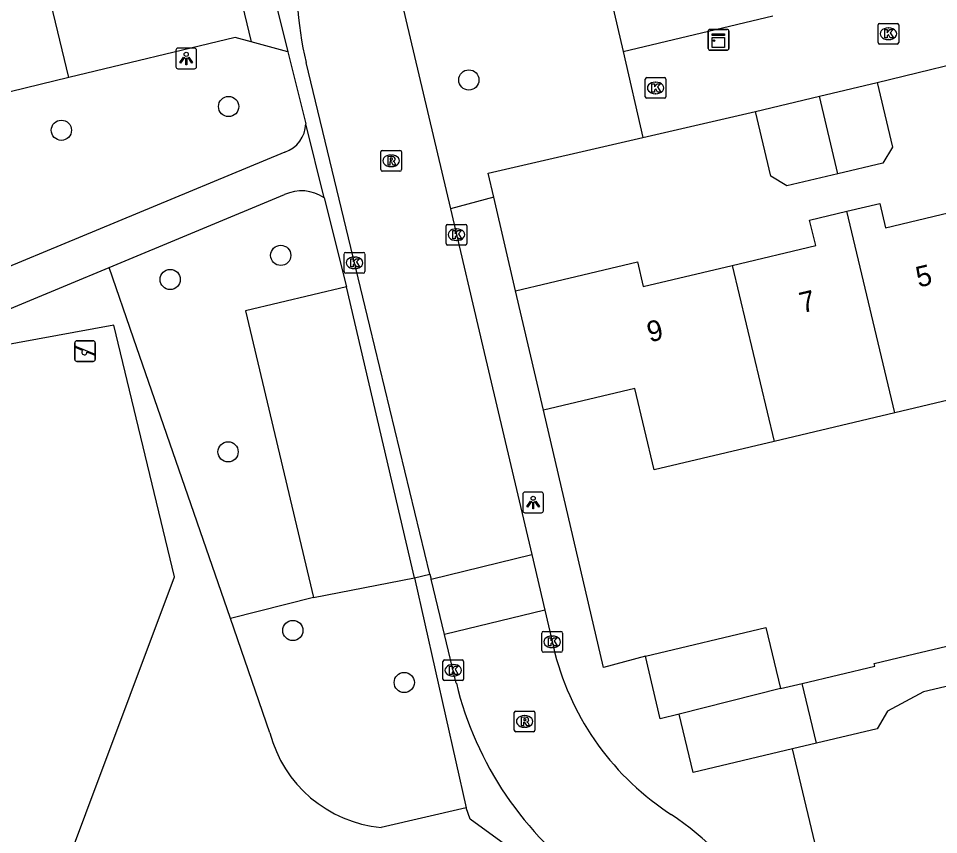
# Model space of a CAD drawing. Extents: x 158461 to 159795, y 387220 to 388672.
# Drawn here: x 159208.04 to 159252.54, y 388443.77 to 388483.24 of the extents above; entities that cross this region are included whole.
import ezdxf

# ---------------------------------------------------------------- set-up
doc = ezdxf.new("R2010")
doc.units = 0
for name, color, linetype in [('IMGEO_Boom', 7, 'Continuous'), ('IMGEO_Groenvoorziening', 7, 'Continuous'), ('IMGEO_Kast', 7, 'Continuous'), ('IMGEO_Kolk', 7, 'Continuous'), ('IMGEO_Lichtpunt', 7, 'Continuous'), ('IMGEO_Pand', 7, 'Continuous'), ('IMGEO_Pand_nummerreeks', 7, 'Continuous'), ('IMGEO_Parkeervlak_open', 7, 'Continuous'), ('IMGEO_Rijbaan_lokaal_open', 7, 'Continuous'), ('IMGEO_Rioolput', 7, 'Continuous'), ('IMGEO_Speelvoorziening', 7, 'Continuous'), ('IMGEO_Voetpad_halfverhard', 7, 'Continuous'), ('IMGEO_Voetpad_open', 7, 'Continuous')]:
    doc.layers.add(name, color=color, linetype=linetype)

msp = doc.modelspace()

# ---------------------------------------------------------------- linework, layer by layer
at = {"layer": 'IMGEO_Boom'}
for centre in [(159229.826, 388480.267), (159218.207, 388478.982), (159210.118, 388477.834), (159220.727, 388471.784), (159215.381, 388470.618), (159218.181, 388462.281), (159221.315, 388453.643), (159226.702, 388451.127)]:
    msp.add_circle(centre, 0.489, dxfattribs=at)
at = {"layer": 'IMGEO_Groenvoorziening'}
for points in [[(159218.291, 388454.216), (159213.602, 388467.783), (159212.422, 388471.198)], [(159209.162, 388439.06), (159215.591, 388456.232), (159212.65, 388468.406), (159202.355, 388466.514), (159194.326, 388445.066)], [(159222.31, 388455.232), (159218.291, 388454.216)], [(159220.201, 388448.689), (159218.291, 388454.216)], [(159229.692, 388445.065), (159225.578, 388444.113)]]:
    msp.add_lwpolyline(points, dxfattribs=at)
msp.add_arc((159226.163, 388450.247), 6.162, 194.6492, 264.5531, dxfattribs=at)
at = {"layer": 'IMGEO_Kast'}
for p, q in [((159241.402, 388481.784), (159241.402, 388482.625)), ((159241.402, 388482.625), (159241.402, 388481.784)), ((159241.477, 388482.709), (159242.318, 388482.709)), ((159242.318, 388482.709), (159241.477, 388482.709)), ((159242.402, 388482.634), (159242.402, 388481.793)), ((159242.402, 388481.793), (159242.402, 388482.634)), ((159242.327, 388481.709), (159241.486, 388481.709)), ((159241.486, 388481.709), (159242.327, 388481.709))]:
    msp.add_line(p, q, dxfattribs=at)
for points in [[(159241.597, 388482.499), (159242.197, 388482.499), (159242.197, 388482.414), (159241.597, 388482.414), (159241.597, 388482.499)], [(159241.597, 388482.324), (159242.197, 388482.324), (159242.197, 388481.835), (159241.597, 388481.835), (159241.597, 388482.324)]]:
    msp.add_lwpolyline(points, dxfattribs=at)
msp.add_circle((159241.681, 388482.173), 0.0377, dxfattribs=at)
for centre, start, end in [((159241.48, 388482.631), 92.4484, 184.2845), ((159241.48, 388482.631), 92.4484, 184.2845), ((159242.324, 388482.631), 2.4484, 94.2845), ((159242.324, 388482.631), 2.4484, 94.2845), ((159241.48, 388481.787), 182.4484, 274.2845), ((159241.48, 388481.787), 182.4484, 274.2845), ((159242.324, 388481.787), 272.4484, 4.2845), ((159242.324, 388481.787), 272.4484, 4.2845)]:
    msp.add_arc(centre, 0.0779, start, end, dxfattribs=at)
at = {"layer": 'IMGEO_Kolk'}
for p, q in [((159249.617, 388482.075), (159249.617, 388482.927)), ((159249.692, 388483.001), (159250.544, 388483.001)), ((159250.618, 388482.927), (159250.618, 388482.075)), ((159250.105, 388482.781), (159250.13, 388482.781)), ((159250.128, 388482.221), (159250.103, 388482.221)), ((159250.544, 388482.001), (159249.692, 388482.001)), ((159238.358, 388479.456), (159238.358, 388480.308)), ((159238.433, 388480.382), (159239.285, 388480.382)), ((159239.359, 388480.308), (159239.359, 388479.456)), ((159238.846, 388480.162), (159238.871, 388480.162)), ((159239.285, 388479.382), (159238.433, 388479.382)), ((159238.869, 388479.602), (159238.844, 388479.602)), ((159228.725, 388472.358), (159228.725, 388473.21)), ((159228.8, 388473.284), (159229.652, 388473.284)), ((159229.726, 388473.21), (159229.726, 388472.358)), ((159229.213, 388473.064), (159229.238, 388473.064)), ((159229.652, 388472.284), (159228.8, 388472.284)), ((159229.236, 388472.504), (159229.211, 388472.504)), ((159223.794, 388470.998), (159223.794, 388471.85)), ((159223.869, 388471.924), (159224.721, 388471.924)), ((159224.795, 388471.85), (159224.795, 388470.998)), ((159224.282, 388471.704), (159224.307, 388471.704)), ((159224.721, 388470.924), (159223.869, 388470.924)), ((159224.305, 388471.144), (159224.28, 388471.144)), ((159233.429, 388453.592), (159234.281, 388453.592)), ((159233.354, 388452.666), (159233.354, 388453.518)), ((159233.842, 388453.372), (159233.867, 388453.372)), ((159234.355, 388453.518), (159234.355, 388452.666)), ((159233.865, 388452.812), (159233.84, 388452.812)), ((159228.645, 388452.217), (159229.497, 388452.217)), ((159234.281, 388452.592), (159233.429, 388452.592)), ((159228.57, 388451.291), (159228.57, 388452.143)), ((159229.058, 388451.997), (159229.083, 388451.997)), ((159229.571, 388452.143), (159229.571, 388451.291)), ((159229.081, 388451.437), (159229.056, 388451.437)), ((159229.497, 388451.217), (159228.645, 388451.217))]:
    msp.add_line(p, q, dxfattribs=at)
for points in [[(159249.617, 388482.075), (159249.617, 388482.927)], [(159249.692, 388483.001), (159250.544, 388483.001)], [(159250.618, 388482.927), (159250.618, 388482.075)], [(159249.938, 388482.701), (159250.061, 388482.701), (159250.061, 388482.55), (159250.191, 388482.701), (159250.355, 388482.701), (159250.209, 388482.55), (159250.362, 388482.301), (159250.21, 388482.301), (159250.125, 388482.465), (159250.061, 388482.398), (159250.061, 388482.301), (159249.938, 388482.301), (159249.938, 388482.701)], [(159250.544, 388482.001), (159249.692, 388482.001)], [(159238.358, 388479.456), (159238.358, 388480.308)], [(159238.433, 388480.382), (159239.285, 388480.382)], [(159239.359, 388480.308), (159239.359, 388479.456)], [(159238.679, 388480.082), (159238.802, 388480.082), (159238.802, 388479.931), (159238.932, 388480.082), (159239.096, 388480.082), (159238.95, 388479.931), (159239.103, 388479.682), (159238.951, 388479.682), (159238.866, 388479.846), (159238.802, 388479.779), (159238.802, 388479.682), (159238.679, 388479.682), (159238.679, 388480.082)], [(159239.285, 388479.382), (159238.433, 388479.382)], [(159228.725, 388472.358), (159228.725, 388473.21)], [(159228.8, 388473.284), (159229.652, 388473.284)], [(159229.726, 388473.21), (159229.726, 388472.358)], [(159229.046, 388472.984), (159229.169, 388472.984), (159229.169, 388472.833), (159229.299, 388472.984), (159229.463, 388472.984), (159229.317, 388472.833), (159229.47, 388472.584), (159229.318, 388472.584), (159229.233, 388472.748), (159229.169, 388472.681), (159229.169, 388472.584), (159229.046, 388472.584), (159229.046, 388472.984)], [(159229.652, 388472.284), (159228.8, 388472.284)], [(159223.794, 388470.998), (159223.794, 388471.85)], [(159223.869, 388471.924), (159224.721, 388471.924)], [(159224.795, 388471.85), (159224.795, 388470.998)], [(159224.115, 388471.624), (159224.238, 388471.624), (159224.238, 388471.473), (159224.368, 388471.624), (159224.532, 388471.624), (159224.386, 388471.473), (159224.539, 388471.224), (159224.387, 388471.224), (159224.302, 388471.388), (159224.238, 388471.321), (159224.238, 388471.224), (159224.115, 388471.224), (159224.115, 388471.624)], [(159224.721, 388470.924), (159223.869, 388470.924)], [(159233.429, 388453.592), (159234.281, 388453.592)], [(159233.354, 388452.666), (159233.354, 388453.518)], [(159233.675, 388453.292), (159233.798, 388453.292), (159233.798, 388453.141), (159233.928, 388453.292), (159234.092, 388453.292), (159233.946, 388453.141), (159234.099, 388452.892), (159233.947, 388452.892), (159233.862, 388453.056), (159233.798, 388452.989), (159233.798, 388452.892), (159233.675, 388452.892), (159233.675, 388453.292)], [(159234.355, 388453.518), (159234.355, 388452.666)], [(159228.645, 388452.217), (159229.497, 388452.217)], [(159234.281, 388452.592), (159233.429, 388452.592)], [(159228.57, 388451.291), (159228.57, 388452.143)], [(159228.891, 388451.917), (159229.014, 388451.917), (159229.014, 388451.766), (159229.144, 388451.917), (159229.308, 388451.917), (159229.162, 388451.766), (159229.315, 388451.517), (159229.163, 388451.517), (159229.078, 388451.681), (159229.014, 388451.614), (159229.014, 388451.517), (159228.891, 388451.517), (159228.891, 388451.917)], [(159229.571, 388452.143), (159229.571, 388451.291)], [(159229.497, 388451.217), (159228.645, 388451.217)]]:
    msp.add_lwpolyline(points, dxfattribs=at)
for centre, start, end in [((159249.694, 388482.925), 91.552, 178.448), ((159249.694, 388482.925), 91.552, 178.448), ((159250.542, 388482.925), 1.552, 88.448), ((159250.542, 388482.925), 1.552, 88.448), ((159249.694, 388482.077), 181.552, 268.448), ((159249.694, 388482.077), 181.552, 268.448), ((159250.542, 388482.077), 271.552, 358.448), ((159250.542, 388482.077), 271.552, 358.448), ((159238.435, 388480.306), 91.552, 178.448), ((159238.435, 388480.306), 91.552, 178.448), ((159239.283, 388480.306), 1.552, 88.448), ((159239.283, 388480.306), 1.552, 88.448), ((159238.435, 388479.458), 181.552, 268.448), ((159238.435, 388479.458), 181.552, 268.448), ((159239.283, 388479.458), 271.552, 358.448), ((159239.283, 388479.458), 271.552, 358.448), ((159228.802, 388473.208), 91.552, 178.448), ((159228.802, 388473.208), 91.552, 178.448), ((159229.65, 388473.208), 1.552, 88.448), ((159229.65, 388473.208), 1.552, 88.448), ((159228.802, 388472.36), 181.552, 268.448), ((159228.802, 388472.36), 181.552, 268.448), ((159229.65, 388472.36), 271.552, 358.448), ((159229.65, 388472.36), 271.552, 358.448), ((159223.871, 388471.848), 91.552, 178.448), ((159223.871, 388471.848), 91.552, 178.448), ((159224.719, 388471.848), 1.552, 88.448), ((159224.719, 388471.848), 1.552, 88.448), ((159223.871, 388471), 181.552, 268.448), ((159223.871, 388471), 181.552, 268.448), ((159224.719, 388471), 271.552, 358.448), ((159224.719, 388471), 271.552, 358.448), ((159233.431, 388453.516), 91.552, 178.448), ((159233.431, 388453.516), 91.552, 178.448), ((159234.279, 388453.516), 1.552, 88.448), ((159234.279, 388453.516), 1.552, 88.448), ((159233.431, 388452.668), 181.552, 268.448), ((159233.431, 388452.668), 181.552, 268.448), ((159234.279, 388452.668), 271.552, 358.448), ((159234.279, 388452.668), 271.552, 358.448), ((159228.647, 388452.141), 91.552, 178.448), ((159228.647, 388452.141), 91.552, 178.448), ((159229.495, 388452.141), 1.552, 88.448), ((159229.495, 388452.141), 1.552, 88.448), ((159228.647, 388451.293), 181.552, 268.448), ((159228.647, 388451.293), 181.552, 268.448), ((159229.495, 388451.293), 271.552, 358.448), ((159229.495, 388451.293), 271.552, 358.448)]:
    msp.add_arc(centre, 0.0765, start, end, dxfattribs=at)
for centre, major_axis, ratio, start_param, end_param in [((159250.104, 388482.501), (-0.387, 0.002), 0.722429, 4.712389, 7.853982), ((159250.129, 388482.501), (-0.39, 0.002), 0.717154, 1.570796, 4.712389), ((159238.845, 388479.882), (-0.387, 0.002), 0.722429, 4.712389, 7.853982), ((159238.87, 388479.882), (-0.39, 0.002), 0.717154, 1.570796, 4.712389), ((159229.212, 388472.784), (-0.387, 0.002), 0.722429, 4.712389, 7.853982), ((159229.237, 388472.784), (-0.39, 0.002), 0.717154, 1.570796, 4.712389), ((159224.281, 388471.424), (-0.387, 0.002), 0.722429, 4.712389, 7.853982), ((159224.306, 388471.424), (-0.39, 0.002), 0.717154, 1.570796, 4.712389), ((159233.841, 388453.092), (-0.387, 0.002), 0.722429, 4.712389, 7.853982), ((159233.866, 388453.092), (-0.39, 0.002), 0.717154, 1.570796, 4.712389), ((159229.057, 388451.717), (-0.387, 0.002), 0.722429, 4.712389, 7.853982), ((159229.082, 388451.717), (-0.39, 0.002), 0.717154, 1.570796, 4.712389)]:
    msp.add_ellipse(centre, major_axis=major_axis, ratio=ratio, start_param=start_param, end_param=end_param, dxfattribs=at)
at = {"layer": 'IMGEO_Lichtpunt'}
for p, q in [((159215.657, 388481.71), (159215.657, 388480.903)), ((159215.657, 388481.71), (159215.657, 388480.903)), ((159216.559, 388481.805), (159215.751, 388481.805)), ((159216.559, 388481.805), (159215.751, 388481.805)), ((159216.653, 388480.903), (159216.653, 388481.71)), ((159216.653, 388480.903), (159216.653, 388481.71)), ((159215.751, 388480.809), (159216.559, 388480.809)), ((159215.751, 388480.809), (159216.559, 388480.809)), ((159232.436, 388460.238), (159232.436, 388459.431)), ((159232.436, 388460.238), (159232.436, 388459.431)), ((159233.338, 388460.333), (159232.53, 388460.333)), ((159233.338, 388460.333), (159232.53, 388460.333)), ((159233.432, 388459.431), (159233.432, 388460.238)), ((159233.432, 388459.431), (159233.432, 388460.238)), ((159232.53, 388459.337), (159233.338, 388459.337)), ((159232.53, 388459.337), (159233.338, 388459.337))]:
    msp.add_line(p, q, dxfattribs=at)
for points in [[(159216.031, 388481.374), (159216.07, 388481.346), (159215.882, 388481.084), (159215.844, 388481.111), (159216.031, 388481.374)], [(159216.133, 388481.326), (159216.18, 388481.326), (159216.18, 388481.004), (159216.133, 388481.004), (159216.133, 388481.326)], [(159216.243, 388481.346), (159216.281, 388481.373), (159216.468, 388481.111), (159216.429, 388481.083), (159216.243, 388481.346)], [(159232.81, 388459.902), (159232.849, 388459.874), (159232.661, 388459.612), (159232.623, 388459.639), (159232.81, 388459.902)], [(159232.912, 388459.854), (159232.959, 388459.854), (159232.959, 388459.532), (159232.912, 388459.532), (159232.912, 388459.854)], [(159233.022, 388459.874), (159233.06, 388459.901), (159233.247, 388459.639), (159233.208, 388459.611), (159233.022, 388459.874)]]:
    msp.add_lwpolyline(points, dxfattribs=at)
for centre in [(159216.156, 388481.508), (159232.935, 388460.036)]:
    msp.add_circle(centre, 0.0994, dxfattribs=at)
for centre, start, end in [((159215.751, 388481.71), 90, 180), ((159215.751, 388481.71), 90, 180), ((159216.559, 388481.71), 0, 90), ((159216.559, 388481.71), 0, 90), ((159215.751, 388480.903), 180, 270), ((159215.751, 388480.903), 180, 270), ((159216.559, 388480.903), 270, 0), ((159216.559, 388480.903), 270, 360), ((159232.53, 388460.238), 90, 180), ((159232.53, 388460.238), 90, 180), ((159233.338, 388460.238), 0, 90), ((159233.338, 388460.238), 0, 90), ((159232.53, 388459.431), 180, 270), ((159232.53, 388459.431), 180, 270), ((159233.338, 388459.431), 270, 0), ((159233.338, 388459.431), 270, 360)]:
    msp.add_arc(centre, 0.0946, start, end, dxfattribs=at)
at = {"layer": 'IMGEO_Pand'}
for points in [[(159246.782, 388479.477), (159249.568, 388480.139)], [(159249.568, 388480.139), (159250.311, 388477.01), (159249.842, 388476.248), (159247.672, 388475.732)], [(159243.691, 388478.742), (159246.782, 388479.477)], [(159247.672, 388475.732), (159246.782, 388479.477)], [(159247.672, 388475.732), (159245.206, 388475.146), (159244.433, 388475.622), (159243.691, 388478.742)], [(159248.103, 388473.92), (159249.704, 388474.3), (159249.984, 388473.12), (159254.221, 388474.127)], [(159242.559, 388471.298), (159246.601, 388472.259), (159246.308, 388473.493), (159248.103, 388473.92)], [(159250.421, 388464.171), (159248.103, 388473.92)], [(159232.084, 388470.073), (159233.703, 388470.458), (159237.978, 388471.474), (159238.262, 388470.277), (159242.559, 388471.298)], [(159242.559, 388471.298), (159244.584, 388462.784)], [(159233.432, 388464.296), (159232.084, 388470.073)], [(159256.258, 388465.559), (159250.421, 388464.171)], [(159244.584, 388462.784), (159238.789, 388461.406), (159237.852, 388465.347), (159233.432, 388464.296)], [(159250.421, 388464.171), (159244.584, 388462.784)], [(159245.951, 388451.078), (159249.467, 388451.916), (159249.436, 388452.046), (159251.375, 388452.508), (159261.109, 388454.826)], [(159238.364, 388452.405), (159244.194, 388453.793), (159244.9, 388450.828)], [(159239.998, 388449.59), (159239.086, 388449.373), (159238.364, 388452.405)], [(159244.9, 388450.828), (159245.951, 388451.078)], [(159246.639, 388448.193), (159245.951, 388451.078)], [(159254.099, 388446.869), (159253.121, 388450.978), (159251.814, 388450.667), (159250.078, 388449.742), (159249.58, 388448.893), (159246.639, 388448.193)], [(159244.9, 388450.828), (159239.998, 388449.59)], [(159245.474, 388447.916), (159240.669, 388446.772), (159239.998, 388449.59)], [(159246.639, 388448.193), (159245.474, 388447.916)]]:
    msp.add_lwpolyline(points, dxfattribs=at)
at = {"layer": 'IMGEO_Parkeervlak_open'}
for points in [[(159223.901, 388470.262), (159219.022, 388469.108), (159222.31, 388455.232)], [(159222.31, 388455.232), (159227.195, 388456.193)]]:
    msp.add_lwpolyline(points, dxfattribs=at)
at = {"layer": 'IMGEO_Rijbaan_lokaal_open'}
for points in [[(159219.299, 388488.747), (159221.07, 388481.631)], [(159217.78, 388488.407), (159219.292, 388482.108)], [(159210.482, 388480.382), (159209.082, 388486.216)], [(159226.776, 388483.176), (159228.934, 388474.027)], [(159219.292, 388482.108), (159218.526, 388482.313), (159210.482, 388480.382)], [(159221.07, 388481.631), (159219.292, 388482.108)], [(159227.942, 388456.369), (159225.034, 388468.359), (159221.955, 388481.112)], [(159210.482, 388480.382), (159206.959, 388479.532)], [(159228.934, 388474.027), (159230.508, 388467.357), (159232.867, 388457.309)], [(159228, 388456.128), (159232.867, 388457.309)], [(159232.867, 388457.309), (159233.497, 388454.622)], [(159227.942, 388456.369), (159228, 388456.128)], [(159228.651, 388453.446), (159228, 388456.128)], [(159233.497, 388454.622), (159228.651, 388453.446)], [(159233.497, 388454.622), (159233.915, 388452.842)], [(159229.22, 388451.098), (159228.651, 388453.446)], [(159239.391, 388444.89), (159239.608, 388444.743)]]:
    msp.add_lwpolyline(points, dxfattribs=at)
for centre, radius, start, end in [((159237.205, 388484.794), 15.688, 151.2639, 193.5722), ((159235.4, 388485.208), 8.86, 149.1556, 193.2591), ((159246.83, 388455.874), 13.266, 193.213, 235.8921), ((159245.438, 388455.031), 16.688, 193.6326, 234.5244), ((159230.553, 388431.374), 16.147, 13.4123, 55.8912)]:
    msp.add_arc(centre, radius, start, end, dxfattribs=at)
at = {"layer": 'IMGEO_Rioolput'}
for p, q in [((159225.565, 388475.932), (159225.565, 388476.784)), ((159225.64, 388476.858), (159226.492, 388476.858)), ((159226.566, 388476.784), (159226.566, 388475.932)), ((159226.053, 388476.638), (159226.078, 388476.638)), ((159226.492, 388475.858), (159225.64, 388475.858)), ((159226.076, 388476.078), (159226.051, 388476.078)), ((159232.022, 388448.817), (159232.022, 388449.669)), ((159232.097, 388449.743), (159232.949, 388449.743)), ((159232.51, 388449.523), (159232.535, 388449.523)), ((159233.023, 388449.669), (159233.023, 388448.817)), ((159232.949, 388448.743), (159232.097, 388448.743)), ((159232.533, 388448.963), (159232.508, 388448.963))]:
    msp.add_line(p, q, dxfattribs=at)
for points in [[(159225.565, 388475.932), (159225.565, 388476.784)], [(159225.64, 388476.858), (159226.492, 388476.858)], [(159226.566, 388476.784), (159226.566, 388475.932)], [(159226.154, 388476.556), (159225.902, 388476.558), (159225.902, 388476.158)], [(159225.902, 388476.158), (159226.026, 388476.158), (159226.026, 388476.32), (159226.037, 388476.32)], [(159226.08, 388476.477), (159226.026, 388476.477), (159226.026, 388476.396)], [(159226.026, 388476.396), (159226.078, 388476.396)], [(159226.084, 388476.291), (159226.155, 388476.158), (159226.295, 388476.158), (159226.23, 388476.284)], [(159226.492, 388475.858), (159225.64, 388475.858)], [(159232.022, 388448.817), (159232.022, 388449.669)], [(159232.097, 388449.743), (159232.949, 388449.743)], [(159233.023, 388449.669), (159233.023, 388448.817)], [(159232.611, 388449.441), (159232.359, 388449.443), (159232.359, 388449.043)], [(159232.359, 388449.043), (159232.483, 388449.043), (159232.483, 388449.205), (159232.494, 388449.205)], [(159232.537, 388449.362), (159232.483, 388449.362), (159232.483, 388449.281)], [(159232.483, 388449.281), (159232.535, 388449.281)], [(159232.541, 388449.176), (159232.612, 388449.043), (159232.752, 388449.043), (159232.687, 388449.169)], [(159232.949, 388448.743), (159232.097, 388448.743)]]:
    msp.add_lwpolyline(points, dxfattribs=at)
for centre, radius, start, end in [((159225.642, 388476.782), 0.0765, 91.552, 178.448), ((159225.642, 388476.782), 0.0765, 91.552, 178.448), ((159226.49, 388476.782), 0.0765, 1.552, 88.448), ((159226.49, 388476.782), 0.0765, 1.552, 88.448), ((159226.036, 388476.267), 0.0533, 26.0293, 88.6989), ((159226.062, 388476.585), 0.19, 274.7715, 282.9687), ((159226.086, 388476.381), 0.0964, 77.0061, 93.1865), ((159226.1, 388476.438), 0.0378, 276.6634, 79.6772), ((159226.153, 388476.446), 0.109, 350.3612, 89.416), ((159226.151, 388476.446), 0.112, 277.5842, 350.9817), ((159226.135, 388476.231), 0.108, 29.5134, 73.7905), ((159225.642, 388475.934), 0.0765, 181.552, 268.448), ((159225.642, 388475.934), 0.0765, 181.552, 268.448), ((159226.49, 388475.934), 0.0765, 271.552, 358.448), ((159226.49, 388475.934), 0.0765, 271.552, 358.448), ((159232.099, 388449.667), 0.0765, 91.552, 178.448), ((159232.099, 388449.667), 0.0765, 91.552, 178.448), ((159232.947, 388449.667), 0.0765, 1.552, 88.448), ((159232.947, 388449.667), 0.0765, 1.552, 88.448), ((159232.493, 388449.152), 0.0533, 26.0293, 88.6989), ((159232.519, 388449.47), 0.19, 274.7715, 282.9687), ((159232.543, 388449.266), 0.0964, 77.0061, 93.1865), ((159232.557, 388449.323), 0.0378, 276.6634, 79.6772), ((159232.61, 388449.331), 0.109, 350.3612, 89.416), ((159232.608, 388449.331), 0.112, 277.5842, 350.9817), ((159232.592, 388449.116), 0.108, 29.5134, 73.7905), ((159232.099, 388448.819), 0.0765, 181.552, 268.448), ((159232.099, 388448.819), 0.0765, 181.552, 268.448), ((159232.947, 388448.819), 0.0765, 271.552, 358.448), ((159232.947, 388448.819), 0.0765, 271.552, 358.448)]:
    msp.add_arc(centre, radius, start, end, dxfattribs=at)
for centre, major_axis, ratio, start_param, end_param in [((159226.052, 388476.358), (-0.387, 0.002), 0.722429, 4.712389, 7.853982), ((159226.077, 388476.358), (-0.39, 0.002), 0.717154, 1.570796, 4.712389), ((159232.509, 388449.243), (-0.387, 0.002), 0.722429, 4.712389, 7.853982), ((159232.534, 388449.243), (-0.39, 0.002), 0.717154, 1.570796, 4.712389)]:
    msp.add_ellipse(centre, major_axis=major_axis, ratio=ratio, start_param=start_param, end_param=end_param, dxfattribs=at)
at = {"layer": 'IMGEO_Speelvoorziening'}
for p, q in [((159210.765, 388466.755), (159210.765, 388467.555)), ((159210.765, 388467.555), (159210.765, 388466.755)), ((159211.148, 388467.183), (159210.809, 388467.32)), ((159210.834, 388467.38), (159211.71, 388467.027)), ((159210.865, 388467.655), (159211.655, 388467.655)), ((159211.655, 388467.655), (159210.865, 388467.655)), ((159211.755, 388467.555), (159211.755, 388466.755)), ((159211.755, 388466.755), (159211.755, 388467.555)), ((159211.686, 388466.967), (159211.346, 388467.104)), ((159211.655, 388466.655), (159210.865, 388466.655)), ((159210.865, 388466.655), (159211.655, 388466.655))]:
    msp.add_line(p, q, dxfattribs=at)
for centre, radius, start, end in [((159210.865, 388467.555), 0.1, 90, 180), ((159210.865, 388467.555), 0.1, 90, 180), ((159210.822, 388467.35), 0.0327, 68.078, 248.078), ((159211.655, 388467.555), 0.1, 0, 90), ((159211.655, 388467.555), 0.1, 360, 90), ((159211.227, 388467.093), 0.12, 130.9928, 5.1632), ((159211.698, 388466.997), 0.0327, 248.078, 68.078), ((159210.865, 388466.755), 0.1, 180, 270), ((159210.865, 388466.755), 0.1, 180, 270), ((159211.655, 388466.755), 0.1, 270, 0), ((159211.655, 388466.755), 0.1, 270, 0)]:
    msp.add_arc(centre, radius, start, end, dxfattribs=at)
at = {"layer": 'IMGEO_Voetpad_halfverhard'}
for points in [[(159220.922, 388476.782), (159204.759, 388470.065)], [(159212.422, 388471.198), (159220.911, 388474.725)], [(159194.272, 388463.656), (159212.422, 388471.198)]]:
    msp.add_lwpolyline(points, dxfattribs=at)
for centre, radius, start, end in [((159220.467, 388478.179), 1.469, 288.0402, 358.9861), ((159221.731, 388472.94), 1.964, 56.0197, 114.6805)]:
    msp.add_arc(centre, radius, start, end, dxfattribs=at)
at = {"layer": 'IMGEO_Voetpad_open'}
for points in [[(159232.575, 388501.858), (159233.014, 388500), (159237.282, 388481.644)], [(159237.282, 388481.644), (159244.532, 388483.362)], [(159221.07, 388481.631), (159221.904, 388478.28), (159221.936, 388478.153)], [(159237.282, 388481.644), (159238.242, 388477.485)], [(159249.568, 388480.139), (159255.398, 388481.567)], [(159238.242, 388477.485), (159243.691, 388478.742)], [(159222.829, 388474.569), (159221.936, 388478.153)], [(159231.028, 388474.596), (159230.757, 388475.758), (159238.242, 388477.485)], [(159222.829, 388474.569), (159223.901, 388470.262)], [(159231.028, 388474.596), (159228.934, 388474.027)], [(159232.084, 388470.073), (159231.028, 388474.596)], [(159227.195, 388456.193), (159223.901, 388470.262)], [(159238.364, 388452.405), (159236.337, 388451.847), (159233.432, 388464.296)], [(159227.195, 388456.193), (159227.942, 388456.369)], [(159227.195, 388456.193), (159229.692, 388445.065)], [(159255.373, 388409.077), (159254.618, 388408.899), (159252.421, 388418.649), (159251, 388424.606), (159249.654, 388430.398), (159248.282, 388436.144), (159246.896, 388441.962), (159245.474, 388447.916)], [(159236.651, 388439.596), (159229.891, 388444.517), (159229.692, 388445.065)]]:
    msp.add_lwpolyline(points, dxfattribs=at)

# ---------------------------------------------------------------- texts
at = {"layer": 'IMGEO_Pand_nummerreeks'}
for s, p in [('5', (159251.575, 388470.224)), ('7', (159245.943, 388468.981)), ('9', (159238.572, 388467.572))]:
    msp.add_text(s, height=1, rotation=13.2947, dxfattribs=at).set_placement(p)

doc.saveas('drawing.dxf')
